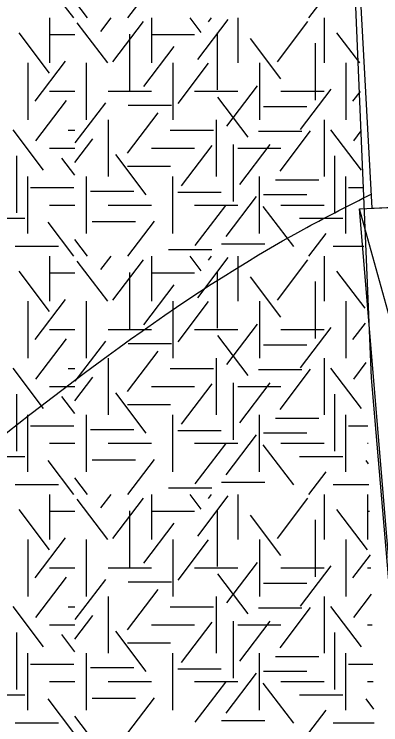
# Model space of a CAD drawing. Extents: x 419101 to 420177, y 4451541 to 4452254.
# Drawn here: x 419931.29 to 419942.68, y 4451559.13 to 4451581.23 of the extents above; entities that cross this region are included whole.
import ezdxf

# ---------------------------------------------------------------- set-up
doc = ezdxf.new("R2010")
doc.units = 0
for name, color, linetype in [('3_HALİHAZIR', 7, 'Continuous'), ('Level 27', 7, 'Continuous'), ('Level 41', 7, 'Continuous')]:
    doc.layers.add(name, color=color, linetype=linetype)

msp = doc.modelspace()

# ---------------------------------------------------------------- linework, layer by layer
at = {"layer": '3_HALİHAZIR'}
msp.add_line((419950.401, 4451544.775), (419942.018, 4451575.177), dxfattribs=at)
for points in [[(419948.228, 4451575.453), (419947.579, 4451583.413), (419941.975, 4451582.985), (419942.396, 4451575.194)], [(419950.401, 4451544.775), (419944.589, 4451544.37), (419942.018, 4451575.177), (419948.228, 4451575.453)]]:
    msp.add_lwpolyline(points, close=True, dxfattribs=at)
for points in [[(419830.585, 4451569.182), (419835.774, 4451573.831), (419840.974, 4451578.331), (419857.814, 4451590.841), (419892.084, 4451597.601), (419927.345, 4451605.321), (419938.763, 4451608.51), (419942.048, 4451608.213)], [(419823.158, 4451549.789), (419823.164, 4451549.79), (419829.854, 4451552.83), (419838.324, 4451557.73), (419864.054, 4451568.471), (419874.464, 4451571.841), (419888.954, 4451576.141), (419895.924, 4451578.691), (419906.074, 4451583.863), (419936.516, 4451595.874), (419942.649, 4451595.582)], [(419868.593, 4451543.65), (419885.874, 4451549.01), (419897.697, 4451550.796), (419903.814, 4451552.689), (419917.785, 4451558.531), (419940.385, 4451574.598), (419942.375, 4451575.629)]]:
    msp.add_spline(points, degree=3, dxfattribs=at)
at = {"layer": 'Level 27'}
msp.add_lwpolyline([(419933.586, 4451692.981), (419939.556, 4451636.929), (419942.383, 4451569.926), (419944.571, 4451544.206), (419950.368, 4451544.849), (419950.588, 4451542.784)], dxfattribs=at)
at = {"layer": 'Level 41'}
for p, q in [((419933.143, 4451581.11), (419932.341, 4451582.166)), ((419934.819, 4451581.11), (419935.648, 4451582.201)), ((419940.439, 4451581.11), (419940.976, 4451581.816)), ((419933.566, 4451581.11), (419933.172, 4451581.628)), ((419932.384, 4451581.11), (419932.384, 4451579.712)), ((419932.384, 4451581.11), (419932.384, 4451579.712)), ((419934.193, 4451579.712), (419933.244, 4451580.962)), ((419933.982, 4451580.693), (419934.299, 4451581.11)), ((419934.353, 4451579.747), (419935.302, 4451580.997)), ((419935.548, 4451581.11), (419935.548, 4451579.712)), ((419937.097, 4451580.658), (419936.753, 4451581.11)), ((419936.99, 4451579.816), (419937.94, 4451581.066)), ((419937.323, 4451580.99), (419937.414, 4451581.11)), ((419938.234, 4451581.11), (419938.234, 4451579.712)), ((419939.467, 4451579.747), (419940.416, 4451580.997)), ((419940.92, 4451581.11), (419940.92, 4451579.712)), ((419932.385, 4451579.396), (419931.436, 4451580.645)), ((419932.384, 4451580.596), (419933.172, 4451580.596)), ((419934.873, 4451580.608), (419934.873, 4451578.841)), ((419935.548, 4451580.596), (419936.891, 4451580.596)), ((419937.59, 4451580.643), (419937.59, 4451578.876)), ((419942.024, 4451579.713), (419941.315, 4451580.645)), ((419939.574, 4451579.221), (419938.625, 4451580.47)), ((419940.638, 4451580.322), (419940.638, 4451578.555)), ((419935.313, 4451578.975), (419936.262, 4451580.225)), ((419931.713, 4451579.712), (419931.713, 4451577.945)), ((419931.713, 4451579.712), (419931.713, 4451577.945)), ((419931.933, 4451578.519), (419932.882, 4451579.769)), ((419933.534, 4451577.945), (419933.534, 4451579.712)), ((419936.22, 4451579.712), (419936.22, 4451577.945)), ((419936.379, 4451578.45), (419937.328, 4451579.7)), ((419938.906, 4451579.712), (419938.906, 4451577.945)), ((419941.592, 4451579.712), (419941.592, 4451577.945)), ((419941.592, 4451579.712), (419941.592, 4451577.945)), ((419937.896, 4451577.749), (419938.847, 4451578.998)), ((419932.384, 4451578.828), (419933.172, 4451578.828)), ((419934.205, 4451578.828), (419935.548, 4451578.828)), ((419936.891, 4451578.828), (419938.234, 4451578.828)), ((419939.577, 4451578.828), (419940.92, 4451578.828)), ((419940.187, 4451577.644), (419941.136, 4451578.894)), ((419941.812, 4451578.519), (419942.043, 4451578.823)), ((419931.959, 4451577.293), (419932.909, 4451578.542)), ((419938.562, 4451577.399), (419937.612, 4451578.648)), ((419933.182, 4451577.224), (419934.131, 4451578.473)), ((419934.829, 4451578.394), (419936.172, 4451578.394)), ((419939.037, 4451578.358), (419940.38, 4451578.358)), ((419934.807, 4451576.907), (419935.756, 4451578.157)), ((419934.205, 4451577.945), (419934.205, 4451576.178)), ((419937.563, 4451577.945), (419937.563, 4451576.178)), ((419940.92, 4451577.945), (419940.92, 4451576.178)), ((419932.198, 4451576.381), (419931.249, 4451577.63)), ((419932.968, 4451577.621), (419933.172, 4451577.621)), ((419936.135, 4451577.621), (419937.478, 4451577.621)), ((419942.077, 4451576.381), (419941.128, 4451577.63)), ((419938.877, 4451577.588), (419940.22, 4451577.588)), ((419939.547, 4451576.347), (419940.497, 4451577.597)), ((419941.838, 4451577.293), (419942.07, 4451577.598)), ((419933.172, 4451576.615), (419933.731, 4451577.351)), ((419938.095, 4451577.173), (419938.095, 4451575.405)), ((419938.295, 4451575.927), (419939.244, 4451577.176)), ((419932.384, 4451577.061), (419933.172, 4451577.061)), ((419935.548, 4451577.061), (419936.891, 4451577.061)), ((419936.484, 4451575.891), (419937.434, 4451577.141)), ((419938.234, 4451577.061), (419939.577, 4451577.061)), ((419931.359, 4451576.823), (419931.359, 4451575.055)), ((419933.172, 4451576.221), (419932.766, 4451576.755)), ((419935.392, 4451575.61), (419934.443, 4451576.86)), ((419941.238, 4451576.823), (419941.238, 4451575.055)), ((419934.802, 4451576.501), (419936.145, 4451576.501)), ((419931.713, 4451574.41), (419931.713, 4451576.178)), ((419933.534, 4451574.41), (419933.534, 4451576.178)), ((419936.22, 4451574.41), (419936.22, 4451576.178)), ((419938.906, 4451574.41), (419938.906, 4451576.178)), ((419939.411, 4451576.08), (419940.754, 4451576.08)), ((419941.592, 4451574.41), (419941.592, 4451576.178)), ((419931.795, 4451575.835), (419933.138, 4451575.835)), ((419933.657, 4451575.729), (419935, 4451575.729)), ((419936.374, 4451575.695), (419937.717, 4451575.695)), ((419939.037, 4451575.624), (419940.38, 4451575.624)), ((419941.674, 4451575.835), (419942.108, 4451575.835)), ((419937.87, 4451574.313), (419938.819, 4451575.563)), ((419932.384, 4451575.294), (419933.172, 4451575.294)), ((419934.205, 4451575.294), (419935.548, 4451575.294)), ((419936.891, 4451575.294), (419938.234, 4451575.294)), ((419936.91, 4451574.034), (419937.859, 4451575.283)), ((419939.973, 4451573.999), (419939.023, 4451575.248)), ((419939.577, 4451575.294), (419940.92, 4451575.294)), ((419930.277, 4451574.887), (419931.62, 4451574.887)), ((419933.143, 4451573.701), (419932.341, 4451574.757)), ((419933.711, 4451574.783), (419935.053, 4451574.783)), ((419934.819, 4451573.701), (419935.648, 4451574.792)), ((419940.156, 4451574.887), (419941.499, 4451574.887)), ((419940.439, 4451573.701), (419940.976, 4451574.407)), ((419933.566, 4451573.701), (419933.172, 4451574.219)), ((419937.733, 4451574.082), (419939.076, 4451574.082)), ((419931.316, 4451574.013), (419932.659, 4451574.013)), ((419936.081, 4451573.907), (419937.424, 4451573.907)), ((419941.195, 4451574.013), (419942.148, 4451574.013)), ((419932.384, 4451573.701), (419932.384, 4451572.303)), ((419932.384, 4451573.701), (419932.384, 4451572.303)), ((419933.982, 4451573.284), (419934.299, 4451573.701)), ((419935.548, 4451573.701), (419935.548, 4451572.303)), ((419937.097, 4451573.249), (419936.753, 4451573.701)), ((419936.99, 4451572.407), (419937.94, 4451573.657)), ((419937.323, 4451573.581), (419937.414, 4451573.701)), ((419938.234, 4451573.701), (419938.234, 4451572.303)), ((419940.92, 4451573.701), (419940.92, 4451572.303)), ((419934.193, 4451572.303), (419933.244, 4451573.553)), ((419934.353, 4451572.338), (419935.302, 4451573.588)), ((419939.467, 4451572.338), (419940.416, 4451573.588)), ((419932.385, 4451571.987), (419931.436, 4451573.236)), ((419932.384, 4451573.187), (419933.172, 4451573.187)), ((419934.873, 4451573.199), (419934.873, 4451571.432)), ((419935.548, 4451573.187), (419936.891, 4451573.187)), ((419937.59, 4451573.234), (419937.59, 4451571.467)), ((419942.191, 4451572.084), (419941.315, 4451573.236)), ((419939.574, 4451571.812), (419938.625, 4451573.061)), ((419935.313, 4451571.566), (419936.262, 4451572.816)), ((419940.638, 4451572.913), (419940.638, 4451571.146)), ((419931.933, 4451571.11), (419932.882, 4451572.36)), ((419931.713, 4451572.303), (419931.713, 4451570.536)), ((419931.713, 4451572.303), (419931.713, 4451570.536)), ((419933.534, 4451570.536), (419933.534, 4451572.303)), ((419936.22, 4451572.303), (419936.22, 4451570.536)), ((419936.379, 4451571.041), (419937.328, 4451572.291)), ((419938.906, 4451572.303), (419938.906, 4451570.536)), ((419941.592, 4451572.303), (419941.592, 4451570.536)), ((419941.592, 4451572.303), (419941.592, 4451570.536)), ((419937.896, 4451570.34), (419938.847, 4451571.589)), ((419940.187, 4451570.235), (419941.136, 4451571.485)), ((419941.812, 4451571.11), (419942.201, 4451571.622)), ((419932.384, 4451571.419), (419933.172, 4451571.419)), ((419934.205, 4451571.419), (419935.548, 4451571.419)), ((419936.891, 4451571.419), (419938.234, 4451571.419)), ((419938.562, 4451569.99), (419937.612, 4451571.239)), ((419939.577, 4451571.419), (419940.92, 4451571.419)), ((419931.959, 4451569.884), (419932.909, 4451571.133)), ((419933.182, 4451569.815), (419934.131, 4451571.064)), ((419934.829, 4451570.985), (419936.172, 4451570.985)), ((419939.037, 4451570.949), (419940.38, 4451570.949)), ((419934.205, 4451570.536), (419934.205, 4451568.769)), ((419934.807, 4451569.498), (419935.756, 4451570.748)), ((419937.563, 4451570.536), (419937.563, 4451568.769)), ((419940.92, 4451570.536), (419940.92, 4451568.769)), ((419941.838, 4451569.884), (419942.227, 4451570.396)), ((419932.198, 4451568.972), (419931.249, 4451570.221)), ((419932.968, 4451570.212), (419933.172, 4451570.212)), ((419936.135, 4451570.212), (419937.478, 4451570.212)), ((419938.877, 4451570.179), (419940.22, 4451570.179)), ((419939.547, 4451568.938), (419940.497, 4451570.188)), ((419942.077, 4451568.972), (419941.128, 4451570.221)), ((419933.172, 4451569.206), (419933.731, 4451569.942)), ((419936.484, 4451568.482), (419937.434, 4451569.732)), ((419938.095, 4451569.764), (419938.095, 4451567.996)), ((419938.295, 4451568.518), (419939.244, 4451569.767)), ((419932.384, 4451569.652), (419933.172, 4451569.652)), ((419935.392, 4451568.201), (419934.443, 4451569.451)), ((419935.548, 4451569.652), (419936.891, 4451569.652)), ((419938.234, 4451569.652), (419939.577, 4451569.652)), ((419931.359, 4451569.414), (419931.359, 4451567.646)), ((419933.172, 4451568.812), (419932.766, 4451569.346)), ((419941.238, 4451569.414), (419941.238, 4451567.646)), ((419934.802, 4451569.092), (419936.145, 4451569.092)), ((419931.713, 4451567.001), (419931.713, 4451568.769)), ((419933.534, 4451567.001), (419933.534, 4451568.769)), ((419936.22, 4451567.001), (419936.22, 4451568.769)), ((419938.906, 4451567.001), (419938.906, 4451568.769)), ((419941.592, 4451567.001), (419941.592, 4451568.769)), ((419939.411, 4451568.671), (419940.754, 4451568.671)), ((419931.795, 4451568.426), (419933.138, 4451568.426)), ((419941.674, 4451568.426), (419942.271, 4451568.426)), ((419933.657, 4451568.32), (419935, 4451568.32)), ((419936.374, 4451568.286), (419937.717, 4451568.286)), ((419937.87, 4451566.904), (419938.819, 4451568.154)), ((419939.037, 4451568.215), (419940.38, 4451568.215)), ((419932.384, 4451567.885), (419933.172, 4451567.885)), ((419934.205, 4451567.885), (419935.548, 4451567.885)), ((419936.891, 4451567.885), (419938.234, 4451567.885)), ((419936.91, 4451566.625), (419937.859, 4451567.874)), ((419939.973, 4451566.59), (419939.023, 4451567.839)), ((419939.577, 4451567.885), (419940.92, 4451567.885)), ((419942.263, 4451567.885), (419942.282, 4451567.885)), ((419930.277, 4451567.478), (419931.62, 4451567.478)), ((419940.156, 4451567.478), (419941.499, 4451567.478)), ((419933.143, 4451566.292), (419932.341, 4451567.348)), ((419933.711, 4451567.374), (419935.053, 4451567.374)), ((419934.819, 4451566.292), (419935.648, 4451567.383)), ((419942.296, 4451567.247), (419942.22, 4451567.348)), ((419933.566, 4451566.292), (419933.172, 4451566.81)), ((419940.439, 4451566.292), (419940.976, 4451566.998)), ((419931.316, 4451566.604), (419932.659, 4451566.604)), ((419937.733, 4451566.673), (419939.076, 4451566.673)), ((419941.195, 4451566.604), (419942.31, 4451566.604)), ((419936.081, 4451566.498), (419937.424, 4451566.498)), ((419932.384, 4451566.292), (419932.384, 4451564.894)), ((419932.384, 4451566.292), (419932.384, 4451564.894)), ((419934.193, 4451564.894), (419933.244, 4451566.144)), ((419933.982, 4451565.875), (419934.299, 4451566.292)), ((419934.353, 4451564.929), (419935.302, 4451566.179)), ((419935.548, 4451566.292), (419935.548, 4451564.894)), ((419937.097, 4451565.84), (419936.753, 4451566.292)), ((419936.99, 4451564.998), (419937.94, 4451566.248)), ((419937.323, 4451566.172), (419937.414, 4451566.292)), ((419938.234, 4451566.292), (419938.234, 4451564.894)), ((419939.467, 4451564.929), (419940.416, 4451566.179)), ((419940.92, 4451566.292), (419940.92, 4451564.894)), ((419942.263, 4451566.292), (419942.263, 4451564.894)), ((419942.263, 4451566.292), (419942.263, 4451564.894)), ((419932.385, 4451564.578), (419931.436, 4451565.827)), ((419932.384, 4451565.778), (419933.172, 4451565.778)), ((419934.873, 4451565.79), (419934.873, 4451564.023)), ((419935.548, 4451565.778), (419936.891, 4451565.778)), ((419937.59, 4451565.825), (419937.59, 4451564.058)), ((419942.264, 4451564.578), (419941.315, 4451565.827)), ((419942.263, 4451565.778), (419942.329, 4451565.778)), ((419939.574, 4451564.403), (419938.625, 4451565.652)), ((419940.638, 4451565.504), (419940.638, 4451563.737)), ((419935.313, 4451564.157), (419936.262, 4451565.407)), ((419931.713, 4451564.894), (419931.713, 4451563.127)), ((419931.713, 4451564.894), (419931.713, 4451563.127)), ((419931.933, 4451563.701), (419932.882, 4451564.951)), ((419933.534, 4451563.127), (419933.534, 4451564.894)), ((419936.22, 4451564.894), (419936.22, 4451563.127)), ((419936.379, 4451563.632), (419937.328, 4451564.882)), ((419938.906, 4451564.894), (419938.906, 4451563.127)), ((419941.592, 4451564.894), (419941.592, 4451563.127)), ((419941.592, 4451564.894), (419941.592, 4451563.127)), ((419941.812, 4451563.701), (419942.358, 4451564.421)), ((419937.896, 4451562.931), (419938.847, 4451564.18)), ((419932.384, 4451564.01), (419933.172, 4451564.01)), ((419934.205, 4451564.01), (419935.548, 4451564.01)), ((419936.891, 4451564.01), (419938.234, 4451564.01)), ((419939.577, 4451564.01), (419940.92, 4451564.01)), ((419940.187, 4451562.826), (419941.136, 4451564.076)), ((419942.263, 4451564.01), (419942.367, 4451564.01)), ((419931.959, 4451562.475), (419932.909, 4451563.724)), ((419938.562, 4451562.581), (419937.612, 4451563.83)), ((419933.182, 4451562.406), (419934.131, 4451563.655)), ((419934.829, 4451563.576), (419936.172, 4451563.576)), ((419939.037, 4451563.54), (419940.38, 4451563.54)), ((419934.807, 4451562.089), (419935.756, 4451563.339)), ((419934.205, 4451563.127), (419934.205, 4451561.36)), ((419937.563, 4451563.127), (419937.563, 4451561.36)), ((419940.92, 4451563.127), (419940.92, 4451561.36)), ((419941.838, 4451562.475), (419942.385, 4451563.194)), ((419932.198, 4451561.563), (419931.249, 4451562.812)), ((419942.077, 4451561.563), (419941.128, 4451562.812)), ((419932.968, 4451562.803), (419933.172, 4451562.803)), ((419936.135, 4451562.803), (419937.478, 4451562.803)), ((419938.877, 4451562.77), (419940.22, 4451562.77)), ((419939.547, 4451561.529), (419940.497, 4451562.779)), ((419933.172, 4451561.797), (419933.731, 4451562.533)), ((419932.384, 4451562.243), (419933.172, 4451562.243)), ((419935.548, 4451562.243), (419936.891, 4451562.243)), ((419936.484, 4451561.073), (419937.434, 4451562.323)), ((419938.095, 4451562.355), (419938.095, 4451560.587)), ((419938.234, 4451562.243), (419939.577, 4451562.243)), ((419938.295, 4451561.109), (419939.244, 4451562.358)), ((419942.263, 4451562.243), (419942.406, 4451562.243)), ((419931.359, 4451562.005), (419931.359, 4451560.237)), ((419933.172, 4451561.403), (419932.766, 4451561.937)), ((419935.392, 4451560.792), (419934.443, 4451562.042)), ((419941.238, 4451562.005), (419941.238, 4451560.237)), ((419934.802, 4451561.683), (419936.145, 4451561.683)), ((419931.713, 4451559.592), (419931.713, 4451561.36)), ((419933.534, 4451559.592), (419933.534, 4451561.36)), ((419936.22, 4451559.592), (419936.22, 4451561.36)), ((419938.906, 4451559.592), (419938.906, 4451561.36)), ((419939.411, 4451561.262), (419940.754, 4451561.262)), ((419941.592, 4451559.592), (419941.592, 4451561.36)), ((419931.795, 4451561.017), (419933.138, 4451561.017)), ((419933.657, 4451560.911), (419935, 4451560.911)), ((419936.374, 4451560.877), (419937.717, 4451560.877)), ((419941.674, 4451561.017), (419942.433, 4451561.017)), ((419937.87, 4451559.495), (419938.819, 4451560.745)), ((419939.037, 4451560.806), (419940.38, 4451560.806)), ((419932.384, 4451560.476), (419933.172, 4451560.476)), ((419934.205, 4451560.476), (419935.548, 4451560.476)), ((419936.891, 4451560.476), (419938.234, 4451560.476)), ((419936.91, 4451559.216), (419937.859, 4451560.465)), ((419939.973, 4451559.181), (419939.023, 4451560.43)), ((419939.577, 4451560.476), (419940.92, 4451560.476)), ((419942.263, 4451560.476), (419942.445, 4451560.476)), ((419930.277, 4451560.069), (419931.62, 4451560.069)), ((419933.143, 4451558.883), (419932.341, 4451559.939)), ((419933.711, 4451559.965), (419935.053, 4451559.965)), ((419934.819, 4451558.883), (419935.648, 4451559.974)), ((419940.156, 4451560.069), (419941.499, 4451560.069)), ((419942.463, 4451559.618), (419942.22, 4451559.939)), ((419940.439, 4451558.883), (419940.976, 4451559.589)), ((419933.566, 4451558.883), (419933.172, 4451559.401)), ((419931.316, 4451559.195), (419932.659, 4451559.195)), ((419937.733, 4451559.264), (419939.076, 4451559.264)), ((419941.195, 4451559.195), (419942.473, 4451559.195))]:
    msp.add_line(p, q, dxfattribs=at)

doc.saveas('drawing.dxf')
